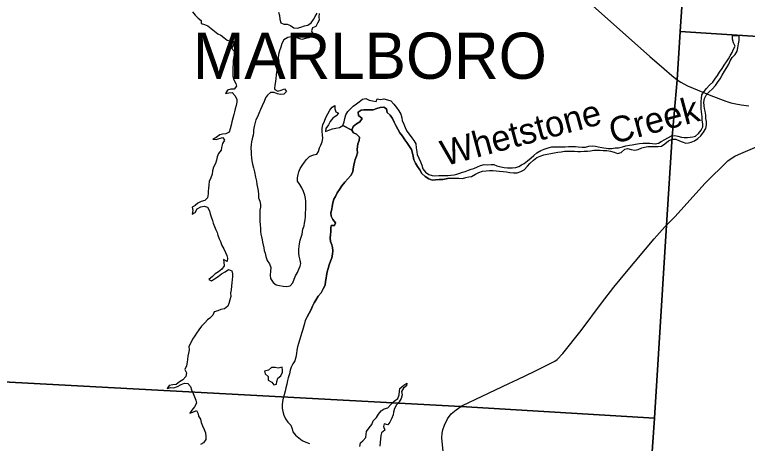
# Model space of a CAD drawing. Extents: x 1674899 to 2057726, y 653888 to 988278.
# Drawn here: x 1810137 to 1824392, y 873411 to 881757 of the extents above; entities that cross this region are included whole.
import ezdxf

# ---------------------------------------------------------------- set-up
doc = ezdxf.new("R2010")
doc.units = 0
for name, color, linetype in [('GM_X_Adjacent_County', 7, 'Continuous'), ('GM_X_County', 7, 'Continuous'), ('GM_X_County_Road', 7, 'Continuous'), ('GM_X_Major_Lake', 7, 'Continuous'), ('GM_X_Major_River', 7, 'Continuous'), ('GM_X_Major_River_Text', 7, 'Continuous'), ('GM_X_State_Route', 7, 'Continuous'), ('GM_X_Township', 7, 'Continuous'), ('GM_X_Township_Text', 7, 'Continuous')]:
    doc.layers.add(name, color=color, linetype=linetype)

msp = doc.modelspace()

# ---------------------------------------------------------------- linework, layer by layer
at = {"layer": 'GM_X_Adjacent_County'}
msp.add_lwpolyline([(1849106, 864311), (1849634, 872258), (1850017, 877290), (1850147, 879854), (1845959, 880135), (1842150, 880416), (1839410, 880574), (1836708, 880754), (1836682, 880495), (1835395, 880574), (1829123, 881005), (1828513, 881052), (1826517, 881205), (1823082, 881429), (1823458, 886911), (1823627, 889370), (1824025, 895167), (1824431, 901093)], dxfattribs=at)
at = {"layer": 'GM_X_County'}
msp.add_lwpolyline([(1809339, 887629), (1813443, 887429), (1813717, 887422), (1814360, 887388), (1814847, 887358), (1815353, 887328), (1818316, 887169), (1823458, 886911), (1823082, 881429), (1826517, 881205), (1828513, 881052), (1829123, 881005), (1835395, 880574), (1836682, 880495), (1836708, 880754), (1839410, 880574), (1842150, 880416), (1845959, 880135), (1850147, 879854), (1850017, 877290), (1849634, 872258), (1849106, 864311)], dxfattribs=at)
at = {"layer": 'GM_X_County_Road'}
for points in [[(1822822, 877662), (1822979, 877822), (1823573, 878476), (1824013, 878909), (1824059, 878945), (1824151, 879002), (1824217, 879033), (1824631, 879211), (1825422, 879515), (1825871, 879688), (1825923, 879717)], [(1818695, 874040), (1818726, 874065), (1818820, 874127), (1818849, 874146), (1819230, 874331), (1819753, 874577), (1819917, 874653), (1820258, 874816), (1820515, 874948), (1820647, 875011), (1820694, 875046), (1820805, 875160), (1821161, 875608), (1821552, 876138), (1821797, 876450), (1822043, 876750), (1822580, 877393), (1822787, 877627), (1822822, 877662)], [(1820462, 864324), (1820315, 864828), (1820199, 865126), (1819267, 867478), (1819059, 868009), (1819037, 868087), (1819024, 868161), (1818988, 868490), (1818871, 869545), (1818714, 871024), (1818688, 871275), (1818522, 872824), (1818481, 873185), (1818449, 873518), (1818456, 873613), (1818468, 873675), (1818498, 873766), (1818559, 873888), (1818627, 873984), (1818695, 874040)]]:
    msp.add_lwpolyline(points, dxfattribs=at)
at = {"layer": 'GM_X_Major_Lake'}
msp.add_line((1816524, 879598), (1816694, 879508), dxfattribs=at)
for points in [[(1813598, 881810), (1813650, 881748), (1813705, 881687), (1813767, 881644), (1813767, 881584), (1813833, 881564), (1813896, 881541), (1813960, 881488), (1814024, 881432), (1814093, 881385), (1814145, 881357), (1814207, 881312), (1814269, 881263), (1814333, 881245), (1814403, 881232), (1814394, 881164), (1814353, 881104), (1814409, 881047), (1814406, 880981), (1814402, 880927), (1814391, 880861), (1814387, 880789), (1814380, 880739), (1814380, 880689), (1814383, 880615), (1814379, 880558), (1814404, 880490), (1814441, 880418), (1814455, 880365), (1814410, 880309), (1814340, 880308), (1814276, 880285), (1814239, 880219), (1814304, 880236), (1814368, 880240), (1814423, 880183), (1814459, 880109), (1814462, 880056), (1814444, 879990), (1814427, 879924), (1814412, 879864), (1814404, 879812), (1814381, 879740), (1814365, 879668), (1814348, 879606), (1814333, 879534), (1814313, 879468), (1814246, 879434), (1814178, 879429), (1814128, 879419), (1814057, 879368), (1813993, 879334), (1814055, 879328), (1814119, 879345), (1814185, 879363), (1814221, 879312), (1814178, 879246), (1814164, 879170), (1814153, 879120), (1814100, 879055), (1814074, 878989), (1814063, 878927), (1814045, 878859), (1814008, 878787), (1813987, 878715), (1813977, 878649), (1813956, 878581), (1813923, 878511), (1813917, 878442), (1813908, 878372), (1813903, 878318), (1813901, 878268)], [(1816061, 881782), (1816054, 881714), (1816060, 881647), (1816029, 881590), (1815999, 881524), (1815934, 881502), (1815912, 881440), (1815941, 881378), (1815883, 881370), (1815864, 881306), (1815796, 881293), (1815724, 881275), (1815648, 881296), (1815586, 881328), (1815516, 881325), (1815450, 881310), (1815377, 881266), (1815334, 881196), (1815318, 881126), (1815287, 881052), (1815268, 880984), (1815262, 880912), (1815275, 880848), (1815277, 880796), (1815256, 880736), (1815243, 880684), (1815233, 880634), (1815222, 880579), (1815218, 880515), (1815209, 880453), (1815197, 880387), (1815194, 880317)], [(1815270, 881808), (1815291, 881738), (1815296, 881668), (1815314, 881599), (1815372, 881571), (1815438, 881572), (1815502, 881544), (1815567, 881497), (1815636, 881493), (1815706, 881516), (1815774, 881537), (1815838, 881549), (1815903, 881595), (1815952, 881660), (1815986, 881722), (1816023, 881788)], [(1815194, 880317), (1815198, 880301), (1815256, 880270), (1815320, 880286), (1815386, 880313), (1815428, 880261), (1815373, 880209), (1815301, 880204), (1815251, 880214), (1815185, 880241), (1815113, 880239), (1815053, 880192), (1815018, 880140), (1814993, 880066), (1814951, 879982), (1814918, 879908), (1814885, 879832), (1814860, 879768), (1814832, 879710), (1814807, 879630), (1814797, 879580), (1814784, 879514), (1814784, 879462), (1814777, 879408), (1814760, 879340), (1814746, 879282), (1814737, 879230), (1814735, 879158), (1814736, 879087), (1814736, 879035), (1814743, 878967), (1814750, 878913), (1814764, 878843), (1814785, 878774), (1814801, 878700), (1814824, 878595), (1814839, 878517), (1814851, 878451), (1814862, 878395), (1814875, 878326), (1814879, 878256), (1814880, 878188), (1814908, 878125), (1814919, 878061), (1814917, 878009), (1814910, 877949), (1814905, 877877), (1814905, 877799), (1814906, 877734), (1814912, 877664), (1814917, 877598), (1814922, 877534), (1814928, 877482), (1814937, 877431), (1814953, 877375), (1814961, 877325), (1814982, 877218), (1814993, 877168), (1815009, 877114), (1815024, 877046), (1815048, 876973), (1815093, 876907), (1815122, 876834), (1815116, 876762), (1815111, 876688), (1815112, 876620), (1815168, 876545), (1815226, 876498), (1815292, 876482), (1815360, 876469), (1815430, 876465), (1815494, 876476), (1815549, 876536), (1815575, 876608), (1815604, 876670), (1815637, 876740), (1815665, 876802), (1815692, 876862), (1815704, 876914), (1815691, 876978), (1815670, 877054), (1815666, 877116), (1815667, 877191), (1815671, 877243), (1815676, 877293), (1815690, 877365), (1815711, 877427), (1815728, 877485), (1815744, 877581), (1815767, 877645), (1815778, 877699), (1815786, 877765), (1815793, 877829), (1815797, 877897), (1815804, 877966), (1815805, 878076), (1815802, 878128), (1815798, 878178), (1815785, 878244), (1815757, 878315), (1815722, 878383)], [(1815722, 878383), (1815684, 878448), (1815643, 878516), (1815639, 878577), (1815652, 878643), (1815664, 878695), (1815695, 878759), (1815732, 878820), (1815776, 878884), (1815813, 878936), (1815876, 878998), (1815948, 879029), (1816018, 879043), (1816047, 879095), (1816065, 879161), (1816092, 879213), (1816121, 879278), (1816131, 879343), (1816128, 879415), (1816120, 879485), (1816121, 879549), (1816132, 879611), (1816162, 879685), (1816191, 879753), (1816230, 879825), (1816272, 879895), (1816315, 879955), (1816368, 879990), (1816365, 879926), (1816386, 879868), (1816438, 879839), (1816392, 879786), (1816325, 879744), (1816276, 879674), (1816240, 879610), (1816191, 879543), (1816183, 879480), (1816251, 879508), (1816321, 879533), (1816388, 879547), (1816456, 879562), (1816524, 879598)], [(1815722, 878383), (1815684, 878448), (1815643, 878516), (1815639, 878577), (1815652, 878643), (1815664, 878695), (1815695, 878759), (1815732, 878820), (1815776, 878884), (1815813, 878936), (1815876, 878998), (1815948, 879029), (1816018, 879043), (1816047, 879095), (1816065, 879161), (1816092, 879213), (1816121, 879278), (1816131, 879343), (1816128, 879415), (1816120, 879485), (1816121, 879549), (1816132, 879611), (1816162, 879685), (1816191, 879753), (1816230, 879825), (1816272, 879895), (1816315, 879955), (1816368, 879990), (1816365, 879926), (1816386, 879868), (1816438, 879839), (1816392, 879786), (1816325, 879744), (1816276, 879674), (1816240, 879610), (1816191, 879543), (1816183, 879480), (1816251, 879508), (1816321, 879533), (1816388, 879547), (1816456, 879562), (1816524, 879598)], [(1816694, 879508), (1816727, 879456), (1816791, 879433), (1816847, 879369), (1816840, 879307), (1816812, 879241), (1816805, 879191), (1816799, 879130), (1816806, 879066), (1816785, 879000), (1816765, 878936), (1816750, 878886), (1816736, 878826), (1816725, 878754), (1816714, 878694), (1816678, 878626), (1816619, 878560), (1816562, 878493), (1816500, 878425), (1816457, 878353), (1816410, 878289), (1816378, 878219), (1816349, 878164), (1816326, 878092), (1816312, 878023), (1816307, 877973), (1816288, 877901), (1816296, 877835), (1816325, 877767), (1816381, 877704), (1816360, 877650), (1816292, 877651), (1816286, 877601), (1816287, 877538), (1816281, 877472), (1816278, 877410), (1816283, 877344), (1816309, 877278), (1816318, 877227), (1816328, 877157), (1816323, 877093), (1816311, 877021), (1816284, 876957), (1816253, 876885), (1816237, 876817), (1816218, 876749), (1816203, 876679), (1816195, 876629), (1816184, 876561), (1816175, 876488), (1816141, 876419), (1816098, 876341), (1816043, 876279), (1815998, 876199), (1815966, 876145), (1815929, 876081), (1815909, 876017), (1815868, 875946), (1815831, 875874), (1815796, 875808)], [(1815796, 875808), (1815831, 875874), (1815868, 875946), (1815909, 876017), (1815929, 876081), (1815966, 876145), (1815998, 876199), (1816043, 876279), (1816098, 876341), (1816141, 876419), (1816175, 876488), (1816184, 876561), (1816195, 876629), (1816203, 876679), (1816218, 876749), (1816237, 876817), (1816253, 876885), (1816284, 876957), (1816311, 877021), (1816323, 877093), (1816328, 877157), (1816318, 877227), (1816309, 877278), (1816283, 877344), (1816278, 877410), (1816281, 877472), (1816287, 877538), (1816286, 877601), (1816292, 877651), (1816360, 877650), (1816381, 877704), (1816325, 877767), (1816296, 877835), (1816288, 877901), (1816307, 877973), (1816312, 878023), (1816326, 878092), (1816349, 878164), (1816378, 878219), (1816410, 878289), (1816457, 878353), (1816500, 878425), (1816562, 878493), (1816619, 878560), (1816678, 878626), (1816714, 878694), (1816725, 878754), (1816736, 878826), (1816750, 878886), (1816765, 878936), (1816785, 879000), (1816806, 879066), (1816799, 879130), (1816805, 879191), (1816812, 879241), (1816840, 879307), (1816847, 879369), (1816791, 879433), (1816727, 879456), (1816694, 879508)], [(1813901, 878268), (1813888, 878194), (1813834, 878140), (1813767, 878119), (1813701, 878085), (1813646, 878040), (1813588, 878010), (1813603, 877944), (1813593, 877870), (1813649, 877907), (1813690, 877977), (1813756, 878013), (1813823, 878028), (1813891, 878010), (1813928, 877941), (1813943, 877877), (1813961, 877822), (1813986, 877750), (1814002, 877700), (1814027, 877631), (1814053, 877565), (1814074, 877513), (1814090, 877462), (1814119, 877392), (1814141, 877342)], [(1814141, 877342), (1814151, 877324), (1814168, 877263), (1814204, 877195), (1814241, 877128), (1814263, 877066), (1814278, 877016), (1814274, 876954), (1814202, 876988), (1814208, 876938), (1814211, 876868), (1814166, 876802), (1814102, 876750), (1814041, 876713), (1813985, 876661), (1813912, 876598), (1813964, 876575), (1814026, 876613), (1814097, 876662), (1814163, 876710), (1814232, 876753), (1814298, 876793), (1814360, 876772), (1814376, 876712), (1814373, 876660), (1814369, 876596), (1814360, 876540), (1814356, 876470), (1814351, 876403), (1814336, 876337), (1814342, 876267), (1814325, 876203), (1814302, 876137), (1814282, 876085), (1814219, 876032), (1814151, 876016), (1814087, 875992), (1814018, 875971), (1813994, 875907), (1813937, 875847), (1813887, 875814), (1813834, 875756), (1813775, 875692), (1813721, 875623), (1813676, 875559), (1813643, 875503), (1813599, 875437), (1813564, 875371), (1813523, 875299), (1813529, 875233), (1813516, 875165), (1813508, 875109), (1813497, 875041), (1813492, 874989), (1813480, 874921), (1813449, 874851), (1813483, 874784), (1813470, 874712), (1813407, 874650), (1813341, 874609), (1813276, 874555), (1813212, 874552), (1813144, 874538), (1813107, 874481), (1813173, 874498), (1813237, 874495), (1813308, 874515), (1813376, 874554), (1813439, 874580), (1813507, 874578), (1813556, 874517), (1813580, 874451), (1813609, 874382), (1813637, 874316), (1813664, 874251), (1813672, 874197), (1813635, 874125), (1813586, 874055), (1813542, 874000), (1813604, 874019), (1813674, 874049), (1813710, 873988), (1813713, 873938), (1813751, 873884), (1813768, 873817), (1813792, 873751), (1813823, 873680), (1813847, 873614), (1813858, 873546), (1813859, 873484), (1813811, 873422), (1813752, 873388)], [(1815796, 875808), (1815792, 875806), (1815778, 875744), (1815737, 875608), (1815718, 875552), (1815706, 875502), (1815683, 875438), (1815662, 875358), (1815643, 875290), (1815627, 875224), (1815618, 875160), (1815606, 875092), (1815585, 875020), (1815552, 874960), (1815514, 874896), (1815497, 874834), (1815482, 874768), (1815458, 874684), (1815445, 874632), (1815430, 874564), (1815416, 874491), (1815403, 874427), (1815382, 874359), (1815364, 874289), (1815345, 874227), (1815339, 874155), (1815344, 874095), (1815355, 874029), (1815375, 873958), (1815406, 873890), (1815450, 873825), (1815507, 873767), (1815539, 873696), (1815552, 873634), (1815598, 873572), (1815663, 873517), (1815733, 873470), (1815805, 873435), (1815873, 873409)], [(1815346, 874797), (1815345, 874829), (1815343, 874893), (1815265, 874876), (1815203, 874886), (1815133, 874885), (1815078, 874833), (1815000, 874815)], [(1815000, 874815), (1815013, 874768), (1815069, 874714), (1815072, 874641), (1815138, 874604), (1815180, 874550), (1815232, 874565), (1815239, 874615), (1815256, 874680), (1815318, 874729), (1815346, 874797)], [(1816854, 873352), (1816863, 873419), (1816913, 873460), (1816970, 873526), (1816979, 873590), (1816983, 873642), (1817032, 873712), (1817083, 873776), (1817113, 873852), (1817178, 873913), (1817215, 873979), (1817267, 874045), (1817328, 874086), (1817396, 874104), (1817459, 874170), (1817520, 874233), (1817592, 874287), (1817621, 874355), (1817624, 874427), (1817634, 874479), (1817707, 874541), (1817769, 874580), (1817763, 874528), (1817702, 874486), (1817664, 874423), (1817677, 874356), (1817660, 874286), (1817616, 874222), (1817567, 874161), (1817530, 874091), (1817510, 874021), (1817503, 873967), (1817468, 873891), (1817436, 873823), (1817397, 873769), (1817329, 873792), (1817315, 873740), (1817338, 873667), (1817272, 873614), (1817259, 873564), (1817250, 873431), (1817239, 873359)]]:
    msp.add_lwpolyline(points, dxfattribs=at)
at = {"layer": 'GM_X_Major_River'}
for p, q in [((1824106, 881352), (1824235, 881342)), ((1816694, 879508), (1816524, 879598))]:
    msp.add_line(p, q, dxfattribs=at)
for points in [[(1819335, 878836), (1819407, 878838), (1819457, 878837), (1819519, 878813), (1819593, 878792), (1819659, 878784), (1819723, 878775), (1819774, 878775), (1819824, 878774), (1819888, 878782), (1819948, 878801), (1820001, 878831), (1820051, 878862), (1820117, 878908), (1820184, 878972), (1820239, 879017), (1820295, 879067), (1820374, 879114), (1820442, 879140), (1820517, 879165), (1820585, 879181), (1820659, 879186), (1820725, 879186), (1820785, 879185), (1820847, 879185), (1820912, 879190), (1820982, 879192), (1821050, 879187), (1821100, 879182), (1821176, 879176), (1821242, 879179), (1821305, 879199), (1821373, 879206), (1821441, 879196), (1821491, 879185), (1821559, 879169), (1821687, 879151), (1821755, 879149), (1821821, 879164), (1821887, 879162), (1821962, 879181), (1822026, 879203), (1822102, 879218), (1822153, 879222), (1822219, 879233), (1822293, 879249), (1822359, 879256), (1822433, 879257), (1822496, 879253), (1822546, 879247), (1822600, 879244), (1822664, 879258), (1822716, 879285), (1822787, 879325), (1822916, 879396), (1822984, 879403), (1823038, 879389), (1823114, 879370), (1823164, 879366), (1823228, 879365), (1823280, 879371), (1823330, 879378), (1823381, 879392), (1823441, 879442), (1823492, 879507), (1823529, 879571), (1823523, 879633), (1823510, 879700), (1823512, 879766), (1823509, 879818), (1823497, 879868), (1823492, 879930), (1823493, 880073), (1823498, 880127), (1823504, 880199), (1823549, 880263), (1823595, 880319), (1823656, 880386), (1823719, 880442), (1823759, 880504), (1823810, 880571), (1823851, 880637), (1823902, 880707), (1823944, 880771), (1823987, 880839), (1824024, 880895), (1824060, 880956), (1824095, 881018), (1824125, 881082), (1824152, 881144), (1824123, 881209), (1824105, 881277), (1824106, 881352)], [(1824193, 881048), (1824206, 881114), (1824219, 881188), (1824231, 881254), (1824235, 881342)], [(1818583, 878572), (1818651, 878571), (1818716, 878575), (1818782, 878574), (1818848, 878570), (1818912, 878587), (1818976, 878597), (1819028, 878608), (1819101, 878650), (1819171, 878685), (1819238, 878707), (1819308, 878716), (1819374, 878724), (1819442, 878721), (1819508, 878719), (1819573, 878712), (1819639, 878703), (1819707, 878697), (1819773, 878686), (1819845, 878680), (1819915, 878675), (1819985, 878701), (1820052, 878738), (1820113, 878806), (1820163, 878860), (1820234, 878921), (1820296, 878973), (1820359, 879002), (1820431, 879026), (1820497, 879039), (1820566, 879051), (1820636, 879066), (1820708, 879080), (1820770, 879087), (1820837, 879098), (1820899, 879100), (1820969, 879101), (1821031, 879097), (1821095, 879094), (1821145, 879094), (1821217, 879097), (1821284, 879101), (1821340, 879106), (1821406, 879118), (1821460, 879121), (1821526, 879117), (1821590, 879112), (1821661, 879110), (1821729, 879099), (1821798, 879078), (1821868, 879056), (1821939, 879075), (1822011, 879137), (1822062, 879150), (1822130, 879134), (1822202, 879119), (1822266, 879129), (1822338, 879162), (1822391, 879180), (1822455, 879189), (1822519, 879193), (1822585, 879192), (1822655, 879193), (1822724, 879199), (1822790, 879240), (1822859, 879300), (1822931, 879331), (1823001, 879331), (1823071, 879300), (1823123, 879278), (1823195, 879255), (1823245, 879263), (1823297, 879274), (1823362, 879300), (1823430, 879347), (1823489, 879401), (1823542, 879469), (1823584, 879541), (1823599, 879611), (1823600, 879675), (1823586, 879737), (1823583, 879797), (1823573, 879876), (1823558, 879932), (1823552, 879984), (1823547, 880056), (1823556, 880122), (1823594, 880192), (1823647, 880254), (1823706, 880304), (1823772, 880375), (1823809, 880435), (1823864, 880505), (1823902, 880579), (1823947, 880655), (1823992, 880726), (1824029, 880792), (1824057, 880858), (1824098, 880920), (1824155, 880984), (1824193, 881048)], [(1816524, 879598), (1816549, 879668), (1816562, 879736), (1816578, 879804), (1816619, 879870), (1816670, 879926), (1816722, 879977), (1816785, 880023), (1816837, 880057), (1816906, 880110), (1816970, 880122), (1817032, 880095), (1817100, 880076), (1817170, 880068), (1817188, 880120), (1817256, 880107), (1817321, 880121), (1817389, 880096), (1817459, 880077), (1817512, 880017), (1817566, 879948), (1817609, 879882), (1817651, 879817), (1817670, 879749), (1817678, 879699), (1817707, 879626), (1817732, 879558), (1817768, 879489), (1817813, 879427), (1817865, 879360), (1817903, 879308), (1817940, 879239), (1817949, 879163), (1817959, 879089), (1817970, 879036), (1818000, 878964), (1818033, 878891), (1818056, 878825), (1818080, 878753), (1818131, 878692), (1818197, 878643), (1818259, 878623), (1818311, 878616), (1818387, 878626), (1818437, 878627), (1818496, 878623), (1818564, 878624), (1818620, 878634), (1818686, 878637), (1818738, 878651), (1818799, 878672), (1818849, 878690), (1818905, 878706), (1818969, 878731), (1819022, 878751), (1819072, 878762), (1819140, 878792), (1819203, 878821), (1819269, 878839), (1819335, 878836)], [(1816524, 879598), (1816549, 879668), (1816562, 879736), (1816578, 879804), (1816619, 879870), (1816670, 879926), (1816722, 879977), (1816785, 880023), (1816837, 880057), (1816906, 880110), (1816970, 880122), (1817032, 880095), (1817100, 880076), (1817170, 880068), (1817188, 880120), (1817256, 880107), (1817321, 880121), (1817389, 880096), (1817459, 880077), (1817512, 880017), (1817566, 879948), (1817609, 879882), (1817651, 879817), (1817670, 879749), (1817678, 879699), (1817707, 879626), (1817732, 879558), (1817768, 879489), (1817813, 879427), (1817865, 879360), (1817903, 879308), (1817940, 879239), (1817949, 879163), (1817959, 879089), (1817970, 879036), (1818000, 878964), (1818033, 878891), (1818056, 878825), (1818080, 878753), (1818131, 878692), (1818197, 878643), (1818259, 878623), (1818311, 878616), (1818387, 878626), (1818437, 878627), (1818496, 878623), (1818564, 878624), (1818620, 878634), (1818686, 878637), (1818738, 878651), (1818799, 878672), (1818849, 878690), (1818905, 878706), (1818969, 878731), (1819022, 878751), (1819072, 878762), (1819140, 878792), (1819203, 878821), (1819269, 878839), (1819335, 878836)], [(1818583, 878572), (1818533, 878560), (1818469, 878547), (1818399, 878545), (1818326, 878540), (1818262, 878537), (1818194, 878559), (1818125, 878604), (1818061, 878667), (1818020, 878733), (1817976, 878804), (1817937, 878868), (1817901, 878933), (1817890, 878999), (1817880, 879063), (1817859, 879132), (1817768, 879269), (1817730, 879319), (1817683, 879390), (1817633, 879458), (1817592, 879529), (1817556, 879597), (1817519, 879664), (1817485, 879732), (1817446, 879801), (1817382, 879851), (1817373, 879922), (1817321, 879954), (1817249, 879949), (1817181, 879933), (1817112, 879902), (1817062, 879902), (1816998, 879907), (1816928, 879905), (1816878, 879896), (1816819, 879858), (1816825, 879796), (1816896, 879733), (1816850, 879669), (1816789, 879634), (1816723, 879578), (1816694, 879508)], [(1816694, 879508), (1816723, 879578), (1816789, 879634), (1816850, 879669), (1816896, 879733), (1816825, 879796), (1816819, 879858), (1816878, 879896), (1816928, 879905), (1816998, 879907), (1817062, 879902), (1817112, 879902), (1817181, 879933), (1817249, 879949), (1817321, 879954), (1817373, 879922), (1817382, 879851), (1817446, 879801), (1817485, 879732), (1817519, 879664), (1817556, 879597), (1817592, 879529), (1817633, 879458), (1817683, 879390), (1817730, 879319), (1817768, 879269), (1817859, 879132), (1817880, 879063), (1817890, 878999), (1817901, 878933), (1817937, 878868), (1817976, 878804), (1818020, 878733), (1818061, 878667), (1818125, 878604), (1818194, 878559), (1818262, 878537), (1818326, 878540), (1818399, 878545), (1818469, 878547), (1818533, 878560), (1818583, 878572)]]:
    msp.add_lwpolyline(points, dxfattribs=at)
at = {"layer": 'GM_X_State_Route'}
msp.add_lwpolyline([(1821377, 881933), (1822496, 880940), (1822775, 880699), (1822923, 880569), (1823026, 880489), (1823096, 880443), (1823229, 880369), (1823524, 880245), (1823681, 880185), (1823974, 880072), (1824071, 880043), (1824169, 880019), (1824269, 880002), (1824418, 879984)], dxfattribs=at)
at = {"layer": 'GM_X_Township'}
for points in [[(1796651, 875449), (1796711, 876185), (1797071, 880600), (1797451, 885547), (1797651, 888237), (1803655, 887971), (1808445, 887685), (1809126, 887642), (1809339, 887629), (1813443, 887429), (1813717, 887422), (1814360, 887388), (1814847, 887358), (1815353, 887328), (1818316, 887169), (1823458, 886911), (1823082, 881429), (1823026, 880489), (1822932, 879384), (1822822, 877662), (1822583, 873901), (1818820, 874127), (1808584, 874680), (1801483, 875120)], [(1794528, 849265), (1794738, 851729), (1795090, 856488), (1795247, 858499), (1795573, 862604), (1796250, 870609), (1796651, 875449), (1801483, 875120), (1808584, 874680), (1818820, 874127), (1822583, 873901), (1822382, 871013), (1821956, 864281), (1821820, 862138), (1821743, 860915), (1821306, 853784), (1821204, 851968), (1820950, 847472), (1816586, 847751), (1810328, 848152), (1809012, 848241), (1805038, 848430), (1801113, 848728), (1800736, 848740)]]:
    msp.add_lwpolyline(points, close=True, dxfattribs=at)
msp.add_lwpolyline([(1821956, 864281), (1822382, 871013), (1822583, 873901), (1822822, 877662), (1822932, 879384), (1823026, 880489), (1823082, 881429), (1826517, 881205), (1828513, 881052), (1829123, 881005), (1835395, 880574), (1836682, 880495), (1836708, 880754), (1839410, 880574), (1842150, 880416), (1845959, 880135), (1850147, 879854), (1850017, 877290), (1849634, 872258), (1849106, 864311)], dxfattribs=at)

# ---------------------------------------------------------------- texts
at = {"layer": 'GM_X_Major_River_Text'}
for s, rotation, p in [('Creek', 15.0085, (1821777, 879234)), ('Whetstone', 15.0097, (1818506, 878806))]:
    msp.add_text(s, height=500, rotation=rotation, dxfattribs=at).set_placement(p)
at = {"layer": 'GM_X_Township_Text'}
msp.add_text('MARLBORO', height=900, rotation=0, dxfattribs=at).set_placement((1813603, 880507))

doc.saveas('drawing.dxf')
